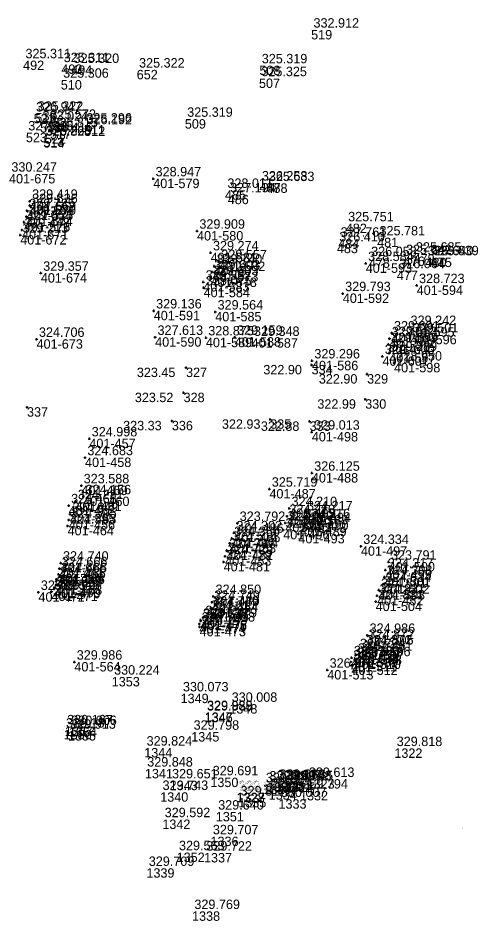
# Model space of a CAD drawing. Extents: x -829398 to -819400, y -1074439 to -1067977.
# Drawn here: x -824273.9 to -824217.3, y -1070012.3 to -1069897.3 of the extents above; entities that cross this region are included whole.
import ezdxf

# ---------------------------------------------------------------- set-up
doc = ezdxf.new("R2010")
doc.units = 0
for name, color, linetype in [('Vrstva 60', 7, 'Continuous'), ('Vrstva 61', 7, 'Continuous'), ('Čísla bodů_doměření_2012', 7, 'Continuous')]:
    doc.layers.add(name, color=color, linetype=linetype)

# ---------------------------------------------------------------- blocks, each defined once
blk = doc.blocks.new('BOD')
at = {"layer": 'Čísla bodů_doměření_2012'}
for p, q in [((-0.15, 0), (0.15, 0)), ((0, -0.15), (0, 0.15))]:
    blk.add_line(p, q, dxfattribs=at)

msp = doc.modelspace()

# ---------------------------------------------------------------- linework, layer by layer
at = {"layer": 'Vrstva 60'}
for p, q in [((-824236.592, -1069898.831), (-824236.592, -1069898.831)), ((-824273.265, -1069902.73), (-824273.265, -1069902.73)), ((-824268.399, -1069903.22), (-824268.399, -1069903.22)), ((-824267.136, -1069903.326), (-824267.136, -1069903.326)), ((-824258.8, -1069903.914), (-824258.8, -1069903.914)), ((-824243.179, -1069903.377), (-824243.179, -1069903.377)), ((-824268.464, -1069905.209), (-824268.464, -1069905.209)), ((-824243.234, -1069905.011), (-824243.234, -1069905.011)), ((-824271.921, -1069909.506), (-824271.921, -1069909.506)), ((-824271.704, -1069909.408), (-824271.704, -1069909.408)), ((-824252.673, -1069910.184), (-824252.673, -1069910.184)), ((-824271.09, -1069910.676), (-824271.09, -1069910.676)), ((-824270.09, -1069910.451), (-824270.09, -1069910.451)), ((-824265.517, -1069910.921), (-824265.517, -1069910.921)), ((-824265.49, -1069911.125), (-824265.49, -1069911.125)), ((-824272.91, -1069911.916), (-824272.91, -1069911.916)), ((-824270.499, -1069912.11), (-824270.499, -1069912.11)), ((-824269.848, -1069911.494), (-824269.848, -1069911.494)), ((-824270.686, -1069912.526), (-824270.686, -1069912.526)), ((-824270.673, -1069912.598), (-824270.673, -1069912.598)), ((-824247.553, -1069919.23), (-824247.553, -1069919.23)), ((-824243.167, -1069918.291), (-824243.167, -1069918.291)), ((-824242.275, -1069918.364), (-824242.275, -1069918.364)), ((-824247.21, -1069919.801), (-824247.21, -1069919.801)), ((-824232.181, -1069923.485), (-824232.181, -1069923.485)), ((-824233.316, -1069926.04), (-824233.316, -1069926.04)), ((-824233.133, -1069925.442), (-824233.133, -1069925.442)), ((-824228.188, -1069925.279), (-824228.188, -1069925.279)), ((-824223.55, -1069927.351), (-824223.55, -1069927.351)), ((-824229.252, -1069927.914), (-824229.252, -1069927.914)), ((-824224.807, -1069927.666), (-824224.807, -1069927.666)), ((-824222.034, -1069927.815), (-824222.034, -1069927.815)), ((-824221.356, -1069927.81), (-824221.356, -1069927.81)), ((-824225.679, -1069929.458), (-824225.679, -1069929.458)), ((-824261.98, -1069981.195), (-824261.98, -1069981.195)), ((-824253.213, -1069983.329), (-824253.213, -1069983.329)), ((-824247.006, -1069984.658), (-824247.006, -1069984.658)), ((-824250.151, -1069985.703), (-824250.151, -1069985.703)), ((-824250.145, -1069985.765), (-824250.145, -1069985.765)), ((-824268.107, -1069987.931), (-824268.107, -1069987.931)), ((-824267.958, -1069987.52), (-824267.958, -1069987.52)), ((-824267.564, -1069988.084), (-824267.564, -1069988.084)), ((-824267.437, -1069987.612), (-824267.437, -1069987.612)), ((-824251.856, -1069988.212), (-824251.856, -1069988.212)), ((-824257.839, -1069990.233), (-824257.839, -1069990.233)), ((-824225.998, -1069990.291), (-824225.998, -1069990.291)), ((-824257.759, -1069992.901), (-824257.759, -1069992.901)), ((-824249.424, -1069994.013), (-824249.424, -1069994.013)), ((-824254.602, -1069994.405), (-824254.602, -1069994.405)), ((-824242.656, -1069994.891), (-824242.656, -1069994.891)), ((-824242.204, -1069994.667), (-824242.204, -1069994.667)), ((-824241.17, -1069994.523), (-824241.17, -1069994.523)), ((-824240.932, -1069994.462), (-824240.932, -1069994.462)), ((-824240.102, -1069994.64), (-824240.102, -1069994.64)), ((-824239.899, -1069994.642), (-824239.899, -1069994.642)), ((-824237.177, -1069994.218), (-824237.177, -1069994.218)), ((-824255.806, -1069995.875), (-824255.806, -1069995.875)), ((-824246.082, -1069995.919), (-824246.082, -1069995.919)), ((-824246.067, -1069995.961), (-824246.067, -1069995.961)), ((-824242.002, -1069995.619), (-824242.002, -1069995.619)), ((-824238.011, -1069995.704), (-824238.011, -1069995.704)), ((-824245.87, -1069996.591), (-824245.87, -1069996.591)), ((-824240.751, -1069996.764), (-824240.751, -1069996.764)), ((-824248.728, -1069998.378), (-824248.728, -1069998.378)), ((-824255.538, -1069999.344), (-824255.538, -1069999.344)), ((-824217.34, -1070000.53), (-824217.34, -1070000.53)), ((-824217.312, -1070000.466), (-824217.312, -1070000.466)), ((-824249.402, -1070001.523), (-824249.402, -1070001.523)), ((-824253.718, -1070003.55), (-824253.718, -1070003.55)), ((-824250.233, -1070003.604), (-824250.233, -1070003.604)), ((-824257.565, -1070005.55), (-824257.565, -1070005.55)), ((-824251.757, -1070011.036), (-824251.757, -1070011.036))]:
    msp.add_line(p, q, dxfattribs=at)

# ---------------------------------------------------------------- block references
for p in [(-824256.697, -1069917.764), (-824272.417, -1069920.625), (-824272.787, -1069921.825), (-824272.421, -1069921.166), (-824272.85, -1069922.596), (-824273.16, -1069923.298), (-824273.634, -1069924.942), (-824273.407, -1069924.277), (-824251.121, -1069924.429), (-824249.388, -1069927.19), (-824248.328, -1069928.32), (-824229.638, -1069928.547), (-824271.01, -1069929.787), (-824249.203, -1069929.623), (-824248.928, -1069928.891), (-824250.321, -1069930.92), (-824249.399, -1069930.345), (-824250.281, -1069931.652), (-824223.154, -1069931.357), (-824232.56, -1069932.38), (-824256.631, -1069934.583), (-824248.804, -1069934.721), (-824224.228, -1069936.689), (-824226.338, -1069937.393), (-824223.954, -1069937.64), (-824271.551, -1069938.202), (-824256.452, -1069937.945), (-824249.992, -1069938.013), (-824246.32, -1069937.939), (-824244.168, -1069938.077), (-824226.753, -1069938.865), (-824226.615, -1069938.118), (-824226.654, -1069939.984), (-824236.484, -1069940.944), (-824227.511, -1069940.378), (-824226.034, -1069941.215), (-824252.521, -1069941.815), (-824236.54, -1069941.473), (-824229.47, -1069942.647), (-824252.834, -1069945.007), (-824229.706, -1069945.842), (-824272.768, -1069946.857), (-824254.325, -1069948.593), (-824241.804, -1069948.397), (-824236.788, -1069948.663), (-824236.509, -1069950.011), (-824264.831, -1069950.868), (-824265.38, -1069953.266), (-824236.5, -1069955.242), (-824265.852, -1069956.841), (-824241.902, -1069957.271), (-824265.612, -1069958.234), (-824267.452, -1069959.385), (-824266.596, -1069958.856), (-824239.387, -1069959.737), (-824267.277, -1069960.468), (-824239.656, -1069960.732), (-824237.413, -1069960.284), (-824267.6, -1069961.966), (-824267.445, -1069961.209), (-824245.99, -1069961.631), (-824239.882, -1069961.578), (-824237.728, -1069961.276), (-824246.398, -1069962.829), (-824240.145, -1069962.48), (-824238.215, -1069962.988), (-824237.965, -1069962.087), (-824246.946, -1069964.179), (-824246.677, -1069963.549), (-824247.327, -1069965.095), (-824230.255, -1069964.56), (-824247.731, -1069966.551), (-824247.543, -1069965.825), (-824226.726, -1069966.565), (-824268.632, -1069967.405), (-824268.481, -1069966.688), (-824227.129, -1069967.581), (-824269.031, -1069968.758), (-824268.748, -1069968.145), (-824227.264, -1069968.482), (-824269.323, -1069969.981), (-824269.294, -1069969.837), (-824269.085, -1069969.529), (-824227.412, -1069969.384), (-824271.312, -1069970.41), (-824269.65, -1069970.322), (-824249.057, -1069970.936), (-824228.191, -1069970.864), (-824227.98, -1069970.142), (-824249.232, -1069971.684), (-824228.376, -1069971.602), (-824249.62, -1069972.944), (-824249.374, -1069972.422), (-824250.821, -1069974.451), (-824250.659, -1069973.952), (-824250.648, -1069974.06), (-824250.345, -1069973.624), (-824250.788, -1069974.814), (-824229.592, -1069976.643), (-824229.449, -1069975.885), (-824230.676, -1069977.837), (-824229.829, -1069977.35), (-824266.738, -1069979.291), (-824231.53, -1069979.275), (-824231.443, -1069978.738), (-824231.064, -1069978.981), (-824230.934, -1069978.426), (-824234.538, -1069980.313), (-824231.453, -1069979.729)]:
    msp.add_blockref('BOD', p, dxfattribs=at)

# ---------------------------------------------------------------- texts
for s, p in [('519', (-824236.592, -1069900.031)), ('492', (-824273.265, -1069903.93)), ('493', (-824268.399, -1069904.42)), ('494', (-824267.136, -1069904.526)), ('652', (-824258.8, -1069905.114)), ('508', (-824243.179, -1069904.577)), ('510', (-824268.464, -1069906.409)), ('507', (-824243.234, -1069906.211)), ('521', (-824271.921, -1069910.706)), ('515', (-824271.704, -1069910.608)), ('509', (-824252.673, -1069911.384)), ('518', (-824271.09, -1069911.876)), ('516', (-824270.09, -1069911.651)), ('511', (-824265.517, -1069912.121)), ('512', (-824265.49, -1069912.325)), ('523', (-824272.91, -1069913.116)), ('522', (-824270.499, -1069913.31)), ('517', (-824269.848, -1069912.694)), ('513', (-824270.686, -1069913.726)), ('514', (-824270.673, -1069913.798)), ('401-675', (-824275.059, -1069918.365)), ('401-579', (-824256.697, -1069918.964)), ('485', (-824247.553, -1069920.43)), ('487', (-824243.167, -1069919.491)), ('488', (-824242.275, -1069919.564)), ('486', (-824247.21, -1069921.001)), ('401-670', (-824272.421, -1069922.366)), ('401-669', (-824272.417, -1069921.825)), ('401-574', (-824272.85, -1069923.796)), ('401-575', (-824272.787, -1069923.025)), ('401-576', (-824273.16, -1069924.498)), ('482', (-824232.181, -1069924.685)), ('401-672', (-824273.634, -1069926.142)), ('401-671', (-824273.407, -1069925.477)), ('401-580', (-824251.121, -1069925.629)), ('483', (-824233.316, -1069927.24)), ('484', (-824233.133, -1069926.642)), ('481', (-824228.188, -1069926.479)), ('401-581', (-824249.388, -1069928.39)), ('479', (-824223.55, -1069928.551)), ('401-582', (-824248.328, -1069929.52)), ('401-593', (-824229.638, -1069929.747)), ('478', (-824229.252, -1069929.114)), ('476', (-824224.807, -1069928.866)), ('480', (-824222.034, -1069929.015)), ('475', (-824221.356, -1069929.01)), ('401-573', (-824249.203, -1069930.823)), ('401-577', (-824248.928, -1069930.091)), ('477', (-824225.679, -1069930.658)), ('401-674', (-824271.01, -1069930.987)), ('401-578', (-824249.399, -1069931.545)), ('401-583', (-824250.321, -1069932.12)), ('401-584', (-824250.281, -1069932.852)), ('401-594', (-824223.154, -1069932.557)), ('401-592', (-824232.56, -1069933.58)), ('401-591', (-824256.631, -1069935.783)), ('401-585', (-824248.804, -1069935.921)), ('401-599', (-824226.338, -1069938.593)), ('401-595', (-824224.228, -1069937.889)), ('401-596', (-824223.954, -1069938.84)), ('401-673', (-824271.551, -1069939.402)), ('401-590', (-824256.452, -1069939.145)), ('401-589', (-824249.992, -1069939.213)), ('401-588', (-824246.32, -1069939.139)), ('401-587', (-824244.168, -1069939.277)), ('401-600', (-824226.753, -1069940.065)), ('401-572', (-824226.615, -1069939.318)), ('401-597', (-824226.654, -1069941.184)), ('401-586', (-824236.484, -1069942.144)), ('401-601', (-824227.511, -1069941.578)), ('401-598', (-824226.034, -1069942.415)), ('327', (-824252.521, -1069943.015)), ('334', (-824236.54, -1069942.673)), ('329', (-824229.47, -1069943.847)), ('328', (-824252.834, -1069946.207)), ('337', (-824272.768, -1069948.057)), ('330', (-824229.706, -1069947.042)), ('336', (-824254.325, -1069949.793)), ('335', (-824241.804, -1069949.597)), ('333', (-824236.788, -1069949.863)), ('401-498', (-824236.509, -1069951.211)), ('401-457', (-824264.831, -1069952.068)), ('401-458', (-824265.38, -1069954.466)), ('401-488', (-824236.5, -1069956.442)), ('401-459', (-824265.852, -1069958.041)), ('401-487', (-824241.902, -1069958.471)), ('401-460', (-824265.612, -1069959.434)), ('401-462', (-824267.452, -1069960.585)), ('401-461', (-824266.596, -1069960.056)), ('401-463', (-824267.277, -1069961.668)), ('401-491', (-824239.656, -1069961.932)), ('401-495', (-824239.387, -1069960.937)), ('401-494', (-824237.413, -1069961.484)), ('401-456', (-824267.445, -1069962.409)), ('401-486', (-824245.99, -1069962.831)), ('401-492', (-824239.882, -1069962.778)), ('401-490', (-824237.728, -1069962.476)), ('401-464', (-824267.6, -1069963.166)), ('401-485', (-824246.398, -1069964.029)), ('401-496', (-824240.145, -1069963.68)), ('401-493', (-824238.215, -1069964.188)), ('401-489', (-824237.965, -1069963.287)), ('401-483', (-824246.946, -1069965.379)), ('401-484', (-824246.677, -1069964.749)), ('401-482', (-824247.327, -1069966.295)), ('401-497', (-824230.255, -1069965.76)), ('401-453', (-824247.543, -1069967.025)), ('401-455', (-824268.632, -1069968.605)), ('401-465', (-824268.481, -1069967.888)), ('401-481', (-824247.731, -1069967.751)), ('401-499', (-824227.129, -1069968.781)), ('401-500', (-824226.726, -1069967.765)), ('401-467', (-824269.031, -1069969.958)), ('401-466', (-824268.748, -1069969.345)), ('401-501', (-824227.264, -1069969.682)), ('401-469', (-824269.294, -1069971.037)), ('401-468', (-824269.085, -1069970.729)), ('401-502', (-824227.412, -1069970.584)), ('401-472', (-824271.312, -1069971.61)), ('401-471', (-824269.65, -1069971.522)), ('401-470', (-824269.323, -1069971.181)), ('401-480', (-824249.057, -1069972.136)), ('401-452', (-824228.191, -1069972.064)), ('401-503', (-824227.98, -1069971.342)), ('401-454', (-824249.232, -1069972.884)), ('401-504', (-824228.376, -1069972.802)), ('401-478', (-824249.62, -1069974.144)), ('401-479', (-824249.374, -1069973.622)), ('401-474', (-824250.821, -1069975.651)), ('401-476', (-824250.659, -1069975.152)), ('401-475', (-824250.648, -1069975.26)), ('401-477', (-824250.345, -1069974.824)), ('401-473', (-824250.788, -1069976.014)), ('401-451', (-824229.592, -1069977.843)), ('401-505', (-824229.449, -1069977.085)), ('401-507', (-824230.676, -1069979.037)), ('401-506', (-824229.829, -1069978.55)), ('401-509', (-824231.443, -1069979.938)), ('401-510', (-824231.064, -1069980.181)), ('401-508', (-824230.934, -1069979.626)), ('401-564', (-824266.738, -1069980.491)), ('401-513', (-824234.538, -1069981.513)), ('401-511', (-824231.53, -1069980.475)), ('401-512', (-824231.453, -1069980.929)), ('1353', (-824261.98, -1069982.395)), ('1349', (-824253.213, -1069984.529)), ('1348', (-824247.006, -1069985.858)), ('1347', (-824250.151, -1069986.903)), ('1346', (-824250.145, -1069986.965)), ('1356', (-824268.107, -1069989.131)), ('1357', (-824267.958, -1069988.72)), ('1355', (-824267.564, -1069989.284)), ('1354', (-824267.437, -1069988.812)), ('1345', (-824251.856, -1069989.412)), ('1344', (-824257.839, -1069991.433)), ('1322', (-824225.998, -1069991.491)), ('1341', (-824257.759, -1069994.101)), ('1350', (-824249.424, -1069995.213)), ('1343', (-824254.602, -1069995.605)), ('1329', (-824242.656, -1069996.091)), ('1326', (-824242.204, -1069995.867)), ('1330', (-824241.17, -1069995.723)), ('1325', (-824240.932, -1069995.662)), ('1331', (-824240.102, -1069995.84)), ('1324', (-824239.899, -1069995.842)), ('1323', (-824237.177, -1069995.418)), ('1340', (-824255.806, -1069997.075)), ('1327', (-824246.082, -1069997.119)), ('1328', (-824246.067, -1069997.161)), ('1334', (-824242.002, -1069996.819)), ('1332', (-824238.011, -1069996.904)), ('1335', (-824245.87, -1069997.791)), ('1333', (-824240.751, -1069997.964)), ('1351', (-824248.728, -1069999.578)), ('1342', (-824255.538, -1070000.544)), ('1336', (-824249.402, -1070002.723)), ('1352', (-824253.718, -1070004.75)), ('1337', (-824250.233, -1070004.804)), ('1339', (-824257.565, -1070006.75)), ('1338', (-824251.757, -1070012.236))]:
    msp.add_text(s, height=1.2, dxfattribs=at).set_placement(p)
at = {"layer": 'Vrstva 61'}
for s, p in [('332.912', (-824236.292, -1069898.531)), ('325.311', (-824272.965, -1069902.43)), ('325.311', (-824268.099, -1069902.92)), ('325.320', (-824266.836, -1069903.026)), ('325.319', (-824242.879, -1069903.077)), ('325.322', (-824258.5, -1069903.614)), ('325.306', (-824268.164, -1069904.909)), ('325.325', (-824242.934, -1069904.711)), ('326.947', (-824271.621, -1069909.206)), ('325.322', (-824271.404, -1069909.108)), ('325.572', (-824269.79, -1069910.151)), ('325.319', (-824252.373, -1069909.884)), ('333.024', (-824270.79, -1069910.376)), ('325.815', (-824269.548, -1069911.194)), ('325.296', (-824265.217, -1069910.621)), ('326.192', (-824265.19, -1069910.825)), ('327.895', (-824272.61, -1069911.616)), ('326.268', (-824270.386, -1069912.226)), ('325.820', (-824270.373, -1069912.298)), ('328.416', (-824270.199, -1069911.81)), ('330.247', (-824274.759, -1069916.865)), ('328.947', (-824256.397, -1069917.464)), ('326.258', (-824242.867, -1069917.991)), ('325.633', (-824241.975, -1069918.064)), ('328.011', (-824247.253, -1069918.93)), ('329.419', (-824272.117, -1069920.325)), ('327.194', (-824246.91, -1069919.501)), ('329.785', (-824272.487, -1069921.525)), ('329.626', (-824272.121, -1069920.866)), ('329.654', (-824272.55, -1069922.296)), ('329.448', (-824273.107, -1069923.977)), ('329.654', (-824272.86, -1069922.998)), ('325.751', (-824231.881, -1069923.185)), ('329.213', (-824273.334, -1069924.642)), ('329.909', (-824250.821, -1069924.129)), ('327.761', (-824232.833, -1069925.142)), ('325.781', (-824227.888, -1069924.979)), ('326.410', (-824233.016, -1069925.74)), ('329.274', (-824249.088, -1069926.89)), ('325.642', (-824224.507, -1069927.366)), ('325.635', (-824223.25, -1069927.051)), ('329.740', (-824248.628, -1069928.591)), ('329.557', (-824248.028, -1069928.02)), ('328.584', (-824229.338, -1069928.247)), ('326.058', (-824228.952, -1069927.614)), ('325.640', (-824221.734, -1069927.515)), ('325.639', (-824221.056, -1069927.51)), ('329.357', (-824270.71, -1069929.487)), ('329.603', (-824248.903, -1069929.323)), ('326.064', (-824225.379, -1069929.158)), ('329.367', (-824250.021, -1069930.62)), ('329.603', (-824249.099, -1069930.045)), ('329.075', (-824249.981, -1069931.352)), ('329.793', (-824232.26, -1069932.08)), ('328.723', (-824222.854, -1069931.057)), ('329.136', (-824256.331, -1069934.283)), ('329.564', (-824248.504, -1069934.421)), ('329.242', (-824223.928, -1069936.389)), ('327.613', (-824256.152, -1069937.645)), ('328.875', (-824249.692, -1069937.713)), ('329.159', (-824246.02, -1069937.639)), ('329.348', (-824243.868, -1069937.777)), ('329.553', (-824226.315, -1069937.818)), ('329.691', (-824226.038, -1069937.093)), ('329.501', (-824223.654, -1069937.34)), ('324.706', (-824271.251, -1069937.902)), ('329.553', (-824226.453, -1069938.565)), ('329.474', (-824227.211, -1069940.078)), ('329.289', (-824226.354, -1069939.684)), ('329.296', (-824236.184, -1069940.644)), ('328.950', (-824225.734, -1069940.915)), ('323.45', (-824258.785, -1069943.015)), ('322.90', (-824242.681, -1069942.673)), ('322.90', (-824235.611, -1069943.847)), ('323.52', (-824259.042, -1069946.207)), ('322.99', (-824235.8, -1069947.042)), ('323.33', (-824260.533, -1069949.793)), ('322.93', (-824247.955, -1069949.597)), ('322.88', (-824242.996, -1069949.863)), ('329.013', (-824236.209, -1069949.711)), ('324.998', (-824264.531, -1069950.568)), ('324.683', (-824265.08, -1069952.966)), ('326.125', (-824236.2, -1069954.942)), ('323.588', (-824265.552, -1069956.541)), ('325.719', (-824241.602, -1069956.971)), ('324.156', (-824265.312, -1069957.934)), ('324.468', (-824267.152, -1069959.085)), ('324.221', (-824266.296, -1069958.556)), ('324.210', (-824239.087, -1069959.437)), ('324.649', (-824266.977, -1069960.168)), ('324.210', (-824239.356, -1069960.432)), ('324.217', (-824237.113, -1069959.984)), ('324.595', (-824267.3, -1069961.666)), ('324.595', (-824267.145, -1069960.909)), ('323.792', (-824245.69, -1069961.331)), ('324.069', (-824239.582, -1069961.278)), ('324.189', (-824237.665, -1069961.787)), ('324.216', (-824237.428, -1069960.976)), ('324.302', (-824246.098, -1069962.529)), ('324.209', (-824239.845, -1069962.18)), ('324.172', (-824237.915, -1069962.688)), ('324.514', (-824246.646, -1069963.879)), ('324.350', (-824246.377, -1069963.249)), ('324.334', (-824229.955, -1069964.26)), ('324.787', (-824247.027, -1069964.795)), ('324.740', (-824268.181, -1069966.388)), ('324.729', (-824247.431, -1069966.251)), ('324.729', (-824247.243, -1069965.525)), ('323.791', (-824226.426, -1069966.265)), ('324.666', (-824268.332, -1069967.105)), ('324.317', (-824226.829, -1069967.281)), ('324.441', (-824268.731, -1069968.458)), ('324.666', (-824268.448, -1069967.845)), ('324.308', (-824226.964, -1069968.182)), ('323.528', (-824269.023, -1069969.681)), ('324.047', (-824268.994, -1069969.537)), ('324.105', (-824268.785, -1069969.229)), ('324.891', (-824227.68, -1069969.842)), ('324.634', (-824227.112, -1069969.084)), ('325.891', (-824271.012, -1069970.11)), ('323.542', (-824269.35, -1069970.022)), ('324.850', (-824248.757, -1069970.636)), ('324.831', (-824227.891, -1069970.564)), ('324.749', (-824249.074, -1069972.122)), ('324.749', (-824248.932, -1069971.384)), ('324.831', (-824228.076, -1069971.302)), ('324.208', (-824250.045, -1069973.324)), ('324.611', (-824249.32, -1069972.644)), ('323.700', (-824250.521, -1069974.151)), ('326.149', (-824250.488, -1069974.514)), ('324.137', (-824250.359, -1069973.652)), ('323.638', (-824250.348, -1069973.76)), ('324.986', (-824229.149, -1069975.585)), ('324.872', (-824229.292, -1069976.343)), ('324.724', (-824230.376, -1069977.537)), ('324.872', (-824229.529, -1069977.05)), ('329.986', (-824266.438, -1069978.991)), ('323.752', (-824231.23, -1069978.975)), ('324.220', (-824231.143, -1069978.438)), ('323.747', (-824230.764, -1069978.681)), ('324.413', (-824230.634, -1069978.126)), ('326.972', (-824234.238, -1069980.013)), ('326.034', (-824231.153, -1069979.429)), ('330.224', (-824261.68, -1069980.895)), ('330.073', (-824252.913, -1069983.029)), ('330.008', (-824246.706, -1069984.358)), ('329.989', (-824249.851, -1069985.403)), ('329.835', (-824249.845, -1069985.465)), ('330.167', (-824267.658, -1069987.22)), ('330.187', (-824267.807, -1069987.631)), ('329.913', (-824267.264, -1069987.784)), ('330.006', (-824267.137, -1069987.312)), ('329.798', (-824251.556, -1069987.912)), ('329.824', (-824257.539, -1069989.933)), ('329.818', (-824225.698, -1069989.991)), ('329.848', (-824257.459, -1069992.601)), ('329.651', (-824254.302, -1069994.105)), ('329.691', (-824249.124, -1069993.713)), ('329.613', (-824236.877, -1069993.918)), ('329.822', (-824242.356, -1069994.591)), ('329.659', (-824241.904, -1069994.367)), ('329.807', (-824240.87, -1069994.223)), ('329.663', (-824240.632, -1069994.162)), ('329.798', (-824239.802, -1069994.34)), ('329.645', (-824239.599, -1069994.342)), ('329.743', (-824255.506, -1069995.575)), ('329.699', (-824245.782, -1069995.619)), ('329.840', (-824245.767, -1069995.661)), ('329.817', (-824245.57, -1069996.291)), ('329.828', (-824241.702, -1069995.319)), ('329.794', (-824237.711, -1069995.404)), ('330.007', (-824240.451, -1069996.464)), ('329.640', (-824248.428, -1069998.078)), ('329.592', (-824255.238, -1069999.044)), ('329.707', (-824249.102, -1070001.223)), ('329.563', (-824253.418, -1070003.25)), ('329.722', (-824249.933, -1070003.304)), ('329.709', (-824257.265, -1070005.25)), ('329.769', (-824251.457, -1070010.736))]:
    msp.add_text(s, height=1.2, dxfattribs=at).set_placement(p)

doc.saveas('drawing.dxf')
